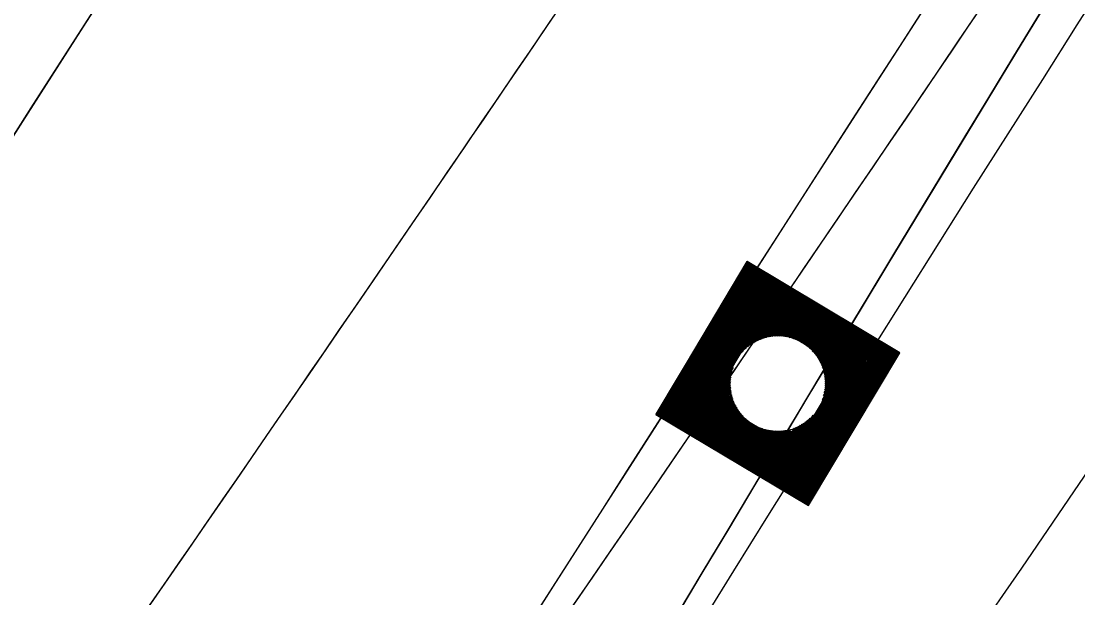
# Model space of a CAD drawing. Extents: x 14104283 to 14129344, y 8637090 to 8673339.
# Drawn here: x 14119089.78 to 14119126.15, y 8668828.43 to 8668848.28 of the extents above; entities that cross this region are included whole.
import ezdxf

# ---------------------------------------------------------------- set-up
doc = ezdxf.new("R2010")
doc.units = 0
for name, color, linetype in [('dsnCellElements', 7, 'Continuous'), ('dsnPaintExistingBrokenLaneLineWhite', 7, 'Continuous'), ('dsnPaintExistingEdgeLineRightWhite', 7, 'Continuous'), ('dsnPaintRemoveEdgeLineYellow', 7, 'Continuous'), ('dsnShadingPaved', 7, 'Continuous'), ('dsnStdLabel', 7, 'Continuous'), ('dsnStgShadingPrevPav', 7, 'Continuous'), ('dsnTapePlaceChannelizingLaneWhite', 7, 'Continuous'), ('dsnTapePlaceChannelizingLaneYellow', 7, 'Continuous'), ('dsnTapeRemoveChannelizingYellow', 7, 'Continuous')]:
    doc.layers.add(name, color=color, linetype=linetype)

msp = doc.modelspace()

# ---------------------------------------------------------------- linework, layer by layer
at = {"layer": 'dsnCellElements'}
msp.add_circle((14119115.823, 8668835.804), 1.65, dxfattribs=at)
at = {"layer": 'dsnPaintExistingBrokenLaneLineWhite'}
for centre, radius, start, end in [((14121592.114, 8667345.675), 2864.949, 147.157369, 157.163302), ((14116224.945, 8670811.467), 3500, 324.954927, 325.955151)]:
    msp.add_arc(centre, radius, start, end, dxfattribs=at)
at = {"layer": 'dsnPaintExistingEdgeLineRightWhite'}
msp.add_arc((14121592.114, 8667345.675), 2852.949, 147.157369, 157.163302, dxfattribs=at)
at = {"layer": 'dsnPaintRemoveEdgeLineYellow'}
msp.add_arc((14121592.114, 8667345.675), 2876.949, 147.157369, 151.259893, dxfattribs=at)
at = {"layer": 'dsnShadingPaved'}
for centre, radius, start, end in [((14120823.304, 8667767.54), 2012, 143.15224, 151.245378), ((14120823.304, 8667767.54), 2000, 143.15224, 151.245378), ((14116224.945, 8670811.467), 3488, 324.954927, 327.159261), ((14116224.945, 8670811.467), 3500, 324.954927, 327.159261), ((14116224.945, 8670811.467), 3488, 324.954927, 326.81283)]:
    msp.add_arc(centre, radius, start, end, dxfattribs=at)
at = {"layer": 'dsnStdLabel'}
for points in [[(14119116.882, 8668831.604), (14119120.023, 8668836.864), (14119114.763, 8668840.004), (14119111.623, 8668834.745), (14119116.882, 8668831.604)], [(14119116.879, 8668831.606), (14119120.018, 8668836.863), (14119114.765, 8668840), (14119111.627, 8668834.746), (14119116.884, 8668831.607)], [(14119116.877, 8668831.608), (14119120.014, 8668836.862), (14119114.766, 8668839.995), (14119111.632, 8668834.747), (14119116.886, 8668831.61)], [(14119116.919, 8668831.744), (14119119.968, 8668836.85), (14119114.777, 8668839.95), (14119111.677, 8668834.759), (14119116.903, 8668831.638)], [(14119116.908, 8668831.789), (14119119.923, 8668836.839), (14119114.789, 8668839.905), (14119111.722, 8668834.77), (14119116.919, 8668831.667)], [(14119116.896, 8668831.834), (14119119.878, 8668836.827), (14119114.8, 8668839.859), (14119111.768, 8668834.782), (14119116.936, 8668831.695)], [(14119116.885, 8668831.88), (14119119.833, 8668836.816), (14119114.811, 8668839.814), (14119111.813, 8668834.793), (14119116.919, 8668831.744)], [(14119116.874, 8668831.925), (14119119.787, 8668836.804), (14119114.823, 8668839.769), (14119111.858, 8668834.804), (14119116.908, 8668831.789)], [(14119116.862, 8668831.97), (14119119.742, 8668836.793), (14119114.834, 8668839.724), (14119111.903, 8668834.816), (14119116.896, 8668831.834)], [(14119116.851, 8668832.015), (14119119.697, 8668836.782), (14119114.846, 8668839.678), (14119111.949, 8668834.827), (14119116.885, 8668831.88)], [(14119116.839, 8668832.061), (14119119.652, 8668836.77), (14119114.857, 8668839.633), (14119111.994, 8668834.839), (14119116.874, 8668831.925)], [(14119116.828, 8668832.106), (14119119.606, 8668836.759), (14119114.868, 8668839.588), (14119112.039, 8668834.85), (14119116.862, 8668831.97)], [(14119116.817, 8668832.151), (14119119.561, 8668836.747), (14119114.88, 8668839.543), (14119112.084, 8668834.861), (14119116.851, 8668832.015)], [(14119116.805, 8668832.196), (14119119.516, 8668836.736), (14119114.891, 8668839.497), (14119112.13, 8668834.873), (14119116.839, 8668832.061)], [(14119116.794, 8668832.242), (14119119.471, 8668836.725), (14119114.903, 8668839.452), (14119112.175, 8668834.884), (14119116.828, 8668832.106)], [(14119116.782, 8668832.287), (14119119.425, 8668836.713), (14119114.914, 8668839.407), (14119112.22, 8668834.896), (14119116.817, 8668832.151)], [(14119116.771, 8668832.332), (14119119.38, 8668836.702), (14119114.925, 8668839.362), (14119112.265, 8668834.907), (14119116.805, 8668832.196)], [(14119116.759, 8668832.377), (14119119.335, 8668836.69), (14119114.937, 8668839.316), (14119112.311, 8668834.918), (14119116.794, 8668832.242)], [(14119116.748, 8668832.423), (14119119.29, 8668836.679), (14119114.948, 8668839.271), (14119112.356, 8668834.93), (14119116.782, 8668832.287)], [(14119116.737, 8668832.468), (14119119.244, 8668836.667), (14119114.96, 8668839.226), (14119112.401, 8668834.941), (14119116.771, 8668832.332)], [(14119116.725, 8668832.513), (14119119.199, 8668836.656), (14119114.971, 8668839.181), (14119112.446, 8668834.953), (14119116.759, 8668832.377)], [(14119116.714, 8668832.558), (14119119.154, 8668836.645), (14119114.983, 8668839.135), (14119112.492, 8668834.964), (14119116.748, 8668832.423)], [(14119116.702, 8668832.604), (14119119.109, 8668836.633), (14119114.994, 8668839.09), (14119112.537, 8668834.976), (14119116.737, 8668832.468)], [(14119116.691, 8668832.649), (14119119.063, 8668836.622), (14119115.005, 8668839.045), (14119112.582, 8668834.987), (14119116.725, 8668832.513)], [(14119116.68, 8668832.694), (14119119.018, 8668836.61), (14119115.017, 8668839), (14119112.627, 8668834.998), (14119116.714, 8668832.558)], [(14119116.668, 8668832.739), (14119118.973, 8668836.599), (14119115.028, 8668838.954), (14119112.673, 8668835.01), (14119116.702, 8668832.604)], [(14119116.657, 8668832.785), (14119118.928, 8668836.588), (14119115.04, 8668838.909), (14119112.718, 8668835.021), (14119116.691, 8668832.649)], [(14119116.645, 8668832.83), (14119118.882, 8668836.576), (14119115.051, 8668838.864), (14119112.763, 8668835.033), (14119116.68, 8668832.694)], [(14119116.634, 8668832.875), (14119118.837, 8668836.565), (14119115.062, 8668838.819), (14119112.808, 8668835.044), (14119116.668, 8668832.739)], [(14119116.623, 8668832.92), (14119118.792, 8668836.553), (14119115.074, 8668838.773), (14119112.854, 8668835.055), (14119116.657, 8668832.785)], [(14119116.611, 8668832.966), (14119118.747, 8668836.542), (14119115.085, 8668838.728), (14119112.899, 8668835.067), (14119116.645, 8668832.83)], [(14119116.6, 8668833.011), (14119118.701, 8668836.531), (14119115.097, 8668838.683), (14119112.944, 8668835.078), (14119116.634, 8668832.875)], [(14119116.588, 8668833.056), (14119118.656, 8668836.519), (14119115.108, 8668838.638), (14119112.99, 8668835.09), (14119116.623, 8668832.92)], [(14119116.577, 8668833.101), (14119118.611, 8668836.508), (14119115.12, 8668838.592), (14119113.035, 8668835.101), (14119116.611, 8668832.966)], [(14119116.565, 8668833.147), (14119118.566, 8668836.496), (14119115.131, 8668838.547), (14119113.08, 8668835.113), (14119116.6, 8668833.011)], [(14119116.554, 8668833.192), (14119118.52, 8668836.485), (14119115.142, 8668838.502), (14119113.125, 8668835.124), (14119116.588, 8668833.056)], [(14119116.543, 8668833.237), (14119118.475, 8668836.473), (14119115.154, 8668838.457), (14119113.171, 8668835.135), (14119116.577, 8668833.101)], [(14119116.531, 8668833.282), (14119118.43, 8668836.462), (14119115.165, 8668838.411), (14119113.216, 8668835.147), (14119116.565, 8668833.147)], [(14119116.52, 8668833.328), (14119118.385, 8668836.451), (14119115.177, 8668838.366), (14119113.261, 8668835.158), (14119116.554, 8668833.192)], [(14119116.508, 8668833.373), (14119118.339, 8668836.439), (14119115.188, 8668838.321), (14119113.306, 8668835.17), (14119116.543, 8668833.237)], [(14119116.497, 8668833.418), (14119118.294, 8668836.428), (14119115.199, 8668838.276), (14119113.352, 8668835.181), (14119116.531, 8668833.282)], [(14119116.486, 8668833.463), (14119118.249, 8668836.416), (14119115.211, 8668838.23), (14119113.397, 8668835.192), (14119116.52, 8668833.328)], [(14119116.474, 8668833.509), (14119118.204, 8668836.405), (14119115.222, 8668838.185), (14119113.442, 8668835.204), (14119116.508, 8668833.373)], [(14119116.463, 8668833.554), (14119118.158, 8668836.394), (14119115.234, 8668838.14), (14119113.487, 8668835.215), (14119116.497, 8668833.418)], [(14119116.451, 8668833.599), (14119118.113, 8668836.382), (14119115.245, 8668838.095), (14119113.533, 8668835.227), (14119116.486, 8668833.463)], [(14119116.44, 8668833.644), (14119118.068, 8668836.371), (14119115.257, 8668838.049), (14119113.578, 8668835.238), (14119116.474, 8668833.509)], [(14119116.381, 8668837.34), (14119115.268, 8668838.004), (14119114.603, 8668836.891)], [(14119116.245, 8668837.382), (14119115.279, 8668837.959), (14119114.703, 8668836.994)], [(14119116.139, 8668837.407), (14119115.291, 8668837.914), (14119114.784, 8668837.065)], [(14119116.05, 8668837.422), (14119115.302, 8668837.868), (14119114.856, 8668837.121)], [(14119115.97, 8668837.431), (14119115.314, 8668837.823), (14119114.922, 8668837.167)], [(14119115.897, 8668837.436), (14119115.325, 8668837.778), (14119114.983, 8668837.206)], [(14119115.83, 8668837.438), (14119115.336, 8668837.733), (14119115.042, 8668837.239)], [(14119115.767, 8668837.437), (14119115.348, 8668837.687), (14119115.097, 8668837.268)], [(14119115.708, 8668837.434), (14119115.359, 8668837.642), (14119115.151, 8668837.293)], [(14119115.652, 8668837.429), (14119115.371, 8668837.597), (14119115.203, 8668837.316)], [(14119115.599, 8668837.422), (14119115.382, 8668837.552), (14119115.253, 8668837.335)], [(14119115.547, 8668837.415), (14119115.393, 8668837.506), (14119115.302, 8668837.352)], [(14119115.498, 8668837.405), (14119115.405, 8668837.461), (14119115.349, 8668837.368)], [(14119115.451, 8668837.395), (14119115.416, 8668837.416), (14119115.395, 8668837.381)], [(14119117.358, 8668835.246), (14119118.023, 8668836.359), (14119116.91, 8668837.024)], [(14119117.401, 8668835.382), (14119117.977, 8668836.348), (14119117.012, 8668836.924)], [(14119117.425, 8668835.488), (14119117.932, 8668836.336), (14119117.083, 8668836.843)], [(14119117.44, 8668835.578), (14119117.887, 8668836.325), (14119117.139, 8668836.771)], [(14119117.45, 8668835.657), (14119117.842, 8668836.314), (14119117.185, 8668836.706)], [(14119117.455, 8668835.73), (14119117.796, 8668836.302), (14119117.224, 8668836.644)], [(14119117.456, 8668835.797), (14119117.751, 8668836.291), (14119117.257, 8668836.586)], [(14119117.455, 8668835.86), (14119117.706, 8668836.279), (14119117.286, 8668836.53)], [(14119117.452, 8668835.919), (14119117.661, 8668836.268), (14119117.312, 8668836.476)], [(14119117.447, 8668835.975), (14119117.615, 8668836.257), (14119117.334, 8668836.425)], [(14119114.288, 8668836.362), (14119113.623, 8668835.25), (14119114.736, 8668834.585)], [(14119114.245, 8668836.226), (14119113.668, 8668835.261), (14119114.634, 8668834.684)], [(14119114.22, 8668836.121), (14119113.714, 8668835.272), (14119114.562, 8668834.766)], [(14119117.441, 8668836.029), (14119117.57, 8668836.245), (14119117.354, 8668836.374)], [(14119117.433, 8668836.08), (14119117.525, 8668836.234), (14119117.371, 8668836.326)], [(14119117.424, 8668836.129), (14119117.48, 8668836.222), (14119117.386, 8668836.278)], [(14119117.413, 8668836.176), (14119117.434, 8668836.211), (14119117.399, 8668836.232)], [(14119114.205, 8668836.031), (14119113.759, 8668835.284), (14119114.506, 8668834.837)], [(14119114.196, 8668835.952), (14119113.804, 8668835.295), (14119114.46, 8668834.903)], [(14119114.191, 8668835.879), (14119113.849, 8668835.307), (14119114.422, 8668834.965)], [(14119114.189, 8668835.812), (14119113.895, 8668835.318), (14119114.388, 8668835.023)], [(14119114.19, 8668835.749), (14119113.94, 8668835.329), (14119114.359, 8668835.079)], [(14119114.193, 8668835.69), (14119113.985, 8668835.341), (14119114.334, 8668835.133)], [(14119114.198, 8668835.634), (14119114.03, 8668835.352), (14119114.312, 8668835.184)], [(14119114.205, 8668835.58), (14119114.076, 8668835.364), (14119114.292, 8668835.234)], [(14119114.213, 8668835.529), (14119114.121, 8668835.375), (14119114.275, 8668835.283)], [(14119114.222, 8668835.48), (14119114.166, 8668835.386), (14119114.26, 8668835.331)], [(14119114.232, 8668835.433), (14119114.211, 8668835.398), (14119114.246, 8668835.377)], [(14119116.417, 8668833.735), (14119116.943, 8668834.615)], [(14119116.428, 8668833.69), (14119117.042, 8668834.718)], [(14119115.265, 8668834.269), (14119116.463, 8668833.554)], [(14119115.401, 8668834.226), (14119116.451, 8668833.599)], [(14119116.314, 8668834.142), (14119116.393, 8668834.274)], [(14119116.326, 8668834.097), (14119116.443, 8668834.293)], [(14119116.337, 8668834.052), (14119116.495, 8668834.315)], [(14119116.349, 8668834.006), (14119116.548, 8668834.341)], [(14119116.36, 8668833.961), (14119116.604, 8668834.37)], [(14119116.371, 8668833.916), (14119116.662, 8668834.403)], [(14119116.383, 8668833.871), (14119116.724, 8668834.442)], [(14119116.394, 8668833.825), (14119116.79, 8668834.488)], [(14119116.406, 8668833.78), (14119116.862, 8668834.544)], [(14119115.506, 8668834.202), (14119116.44, 8668833.644)], [(14119115.596, 8668834.187), (14119116.428, 8668833.69)], [(14119115.676, 8668834.178), (14119116.417, 8668833.735)], [(14119115.748, 8668834.173), (14119116.406, 8668833.78)], [(14119115.816, 8668834.171), (14119116.394, 8668833.825)], [(14119115.878, 8668834.172), (14119116.383, 8668833.871)], [(14119115.938, 8668834.175), (14119116.371, 8668833.916)], [(14119115.994, 8668834.18), (14119116.36, 8668833.961)], [(14119116.047, 8668834.186), (14119116.349, 8668834.006)], [(14119116.098, 8668834.194), (14119116.337, 8668834.052)], [(14119116.147, 8668834.203), (14119116.326, 8668834.097)], [(14119116.194, 8668834.214), (14119116.314, 8668834.142)]]:
    msp.add_lwpolyline(points, dxfattribs=at)
msp.add_arc((14118963.835, 8668562.033), 271.027, 62.16209, 84.12167, dxfattribs=at)
msp.add_open_spline([(14119078.88, 8668729.338), (14119110.556, 8668783.382), (14119143.405, 8668836.721), (14119177.411, 8668889.33), (14119212.122, 8668941.294), (14119078.88, 8668729.338), (14119212.122, 8668941.294)], degree=3, dxfattribs=at)
at = {"layer": 'dsnStgShadingPrevPav'}
for centre, radius, start, end in [((14123732.957, 8665874.379), 5512, 146.425624, 157.163302), ((14123732.586, 8665873.821), 5512, 146.502133, 150.361956), ((14123732.846, 8665874.198), 5488.008, 146.41277, 150.668735), ((14123732.957, 8665874.379), 5488, 146.421187, 157.163302), ((14121592.114, 8667345.675), 2888.949, 147.236664, 156.233892), ((14121592.107, 8667345.679), 2888.949, 147.236664, 155.318405), ((14121592.114, 8667345.675), 2876.949, 147.18034, 149.398687), ((14121592.114, 8667345.675), 2873.949, 147.181139, 149.398687), ((14121592.114, 8667345.675), 2876.949, 147.240092, 156.233892), ((14121574.889, 8667355.291), 2857.26, 147.215341, 155.938429), ((14121574.765, 8667355.067), 2854.278, 147.211046, 155.933336), ((14121591.751, 8667345.113), 2873.957, 147.236288, 151.151672)]:
    msp.add_arc(centre, radius, start, end, dxfattribs=at)
at = {"layer": 'dsnTapePlaceChannelizingLaneWhite'}
msp.add_arc((14120823.304, 8667767.54), 2000, 143.15224, 151.245378, dxfattribs=at)
at = {"layer": 'dsnTapePlaceChannelizingLaneYellow'}
for centre, radius, start, end in [((14120823.304, 8667767.54), 2012, 143.15224, 151.245378), ((14116224.945, 8670811.467), 3500, 324.954927, 325.955151)]:
    msp.add_arc(centre, radius, start, end, dxfattribs=at)
at = {"layer": 'dsnTapeRemoveChannelizingYellow'}
msp.add_arc((14116224.945, 8670811.467), 3512, 324.954927, 325.955151, dxfattribs=at)

doc.saveas('drawing.dxf')
